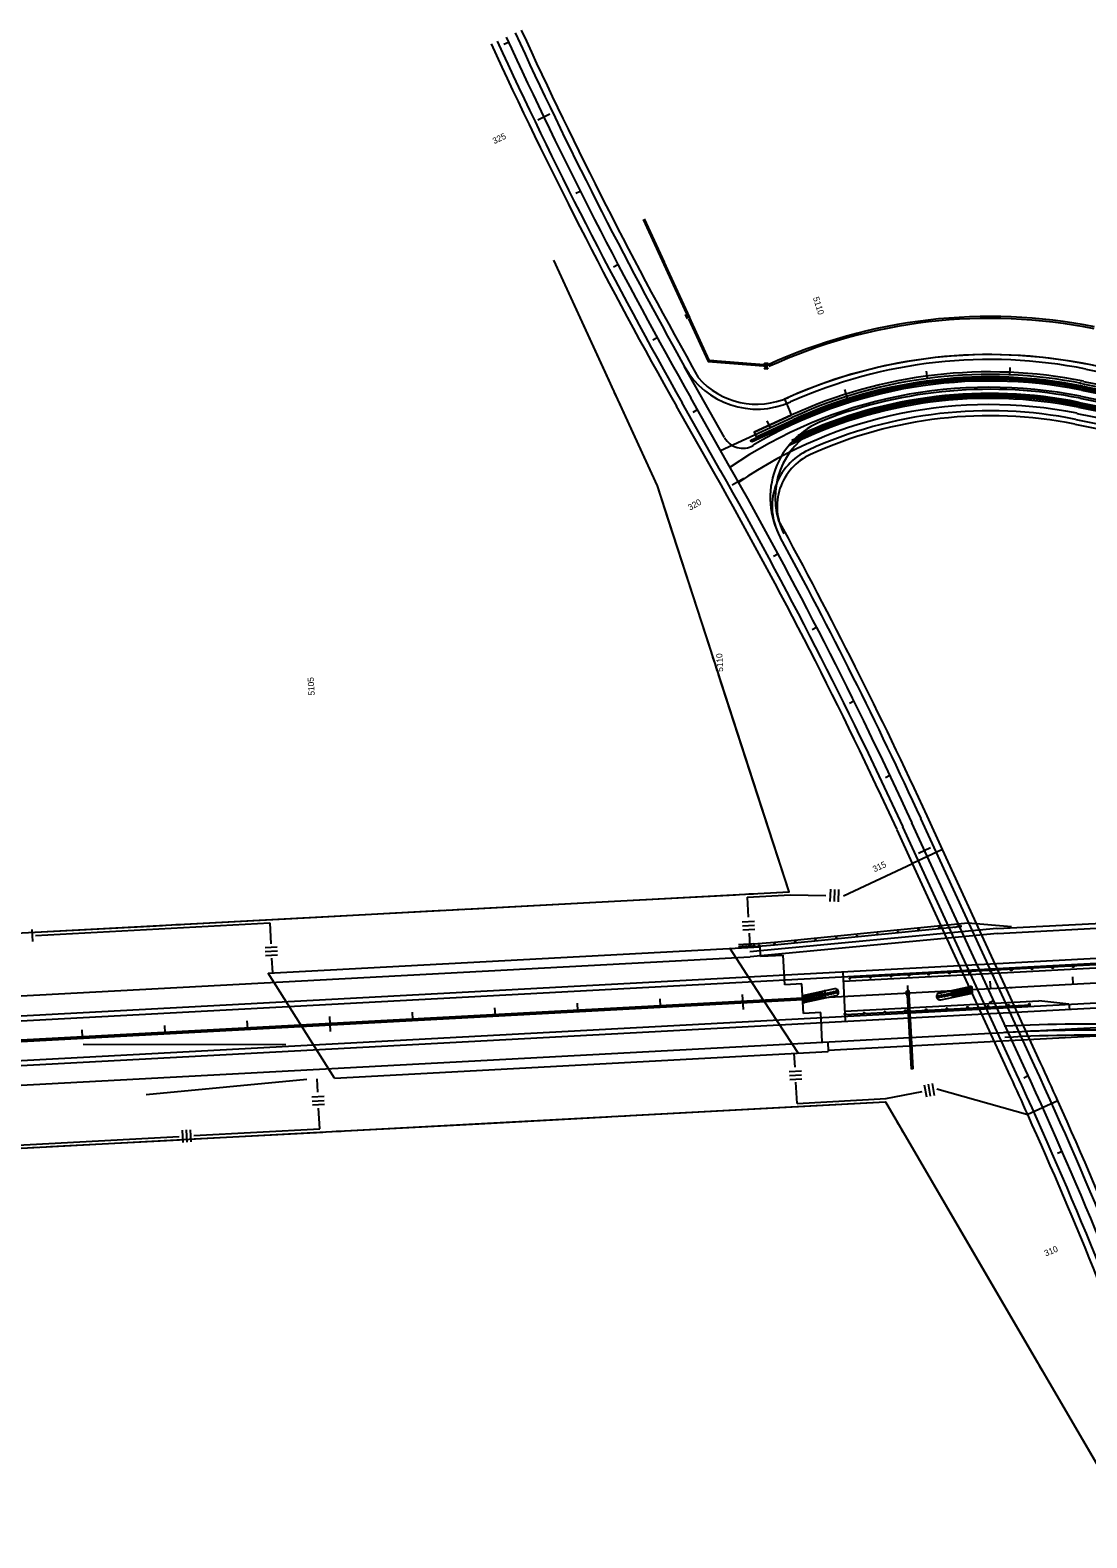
# Model space of a CAD drawing. Extents: x 192699 to 285914, y 194342 to 233219.
# Drawn here: x 260847 to 262125, y 207384 to 209208 of the extents above; entities that cross this region are included whole.
import ezdxf

# ---------------------------------------------------------------- set-up
doc = ezdxf.new("R2010")
doc.units = 0
for name, color, linetype in [('Barrier Wall', 7, 'Continuous'), ('BRIDGE', 7, 'Continuous'), ('CENT LINE', 7, 'Continuous'), ('CONCRETE', 7, 'Continuous'), ('CURVE DATA', 7, 'Continuous'), ('DRAINAGE', 7, 'Continuous'), ('GUARDRAIL', 7, 'Continuous'), ('HWY 149 STAGE 2A', 7, 'Continuous'), ('R-W - CofA', 7, 'Continuous'), ('R_Draft', 7, 'Continuous'), ('R_Proposed Guardrail', 7, 'Continuous'), ('ROAD', 7, 'Continuous'), ('SHOULDER', 7, 'Continuous'), ('STATIONING1', 7, 'Continuous'), ('STATIONING2', 7, 'Continuous')]:
    doc.layers.add(name, color=color, linetype=linetype)

msp = doc.modelspace()

# ---------------------------------------------------------------- linework, layer by layer
at = {"layer": 'Barrier Wall'}
for p, q in [((262033.5, 208050.7), (262033.6, 208048.7)), ((260785.3, 207983.8), (261781.6, 208037.2)), ((260785.4, 207981.8), (261781.7, 208035.2))]:
    msp.add_line(p, q, dxfattribs=at)
at = {"layer": 'BRIDGE'}
for p, q in [((261950.8, 208216.5), (261914.4, 208199.8)), ((262069.3, 207958.7), (261950.8, 208216.5)), ((262033, 207942), (261914.4, 208199.8)), ((261734.8, 208033.7), (261693.5, 208097.2)), ((261730.6, 208087.5), (261730, 208099.1)), ((261730.6, 208087.5), (261758, 208089)), ((261760, 208053.1), (261758, 208089)), ((261780.7, 208054.2), (261760, 208053.1)), ((261782.6, 208018.2), (261780.7, 208054.2)), ((261734.8, 208033.7), (261776.2, 207970.2)), ((261803.4, 208019.3), (261782.6, 208018.2)), ((261805.3, 207983.4), (261803.4, 208019.3)), ((261812, 207983.8), (261812.6, 207972.2)), ((262090.3, 207912.5), (262053.8, 207896.1))]:
    msp.add_line(p, q, dxfattribs=at)
for radius, start, end in [(5749.6, 24.18004, 24.68573), (5709.6, 24.18, 24.6857)]:
    msp.add_arc((256845.2, 205557.4), radius, start, end, dxfattribs=at)
at = {"layer": 'CENT LINE'}
for p, q in [((262120.6, 208780), (262555.5, 208692.6)), ((261692.8, 208680.7), (261646.3, 208762.8)), ((261682.2, 208699.4), (261768.9, 208739.1)), ((260415, 207963), (266337.2, 208280.3)), ((262051.1, 207950.3), (261913.8, 208249))]:
    msp.add_line(p, q, dxfattribs=at)
for centre, radius, start, end in [((266631.2, 211587.5), 5729.6, 204.63334, 209.53776), ((262007.7, 208218.3), 573, 78.6332, 114.6332), ((256707.9, 205856.1), 5729.6, 24.68573, 29.53776), ((256845.2, 205557.4), 5729.6, 19.85545, 24.68573)]:
    msp.add_arc(centre, radius, start, end, dxfattribs=at)
at = {"layer": 'CONCRETE'}
msp.add_line((261722.9, 208721.3), (261725.4, 208715.9), dxfattribs=at)
at = {"layer": 'CURVE DATA'}
msp.add_line((261040.9, 207877.7), (261041.7, 207862.9), dxfattribs=at)
at = {"layer": 'DRAINAGE'}
for p, q in [((261907.9, 208041), (261912.7, 207951.1)), ((261909.9, 208041.1), (261914.7, 207951.2))]:
    msp.add_line(p, q, dxfattribs=at)
msp.add_lwpolyline([(261906.9, 208040.9), (261910.9, 208041.1), (261910.6, 208045.1), (261906.6, 208044.9)], close=True, dxfattribs=at)
msp.add_lwpolyline([(261914.7, 207951.2), (261912.7, 207951.1)], dxfattribs=at)
at = {"layer": 'GUARDRAIL'}
for p, q in [((261156.4, 207980.4), (260911.4, 207980.6)), ((261181.8, 207938.3), (260987.6, 207919.9))]:
    msp.add_line(p, q, dxfattribs=at)
at = {"layer": 'HWY 149 STAGE 2A'}
for p, q in [((261687.2, 208714.8), (261638.8, 208800.5)), ((261645.7, 208804.4), (261645.7, 208804.4)), ((262119, 208772.2), (262553.9, 208684.7)), ((262119.4, 208774.1), (262554.3, 208686.7)), ((262119.8, 208776.1), (262554.7, 208688.7)), ((262115.3, 208753.5), (262550.1, 208666.1)), ((262115.7, 208755.5), (262550.5, 208668.1)), ((262116.1, 208757.5), (262550.9, 208670)), ((262117.5, 208764.8), (262552.4, 208677.4)), ((261718.8, 208711.7), (261770.6, 208735.5)), ((262111.9, 208736.9), (262546.8, 208649.4)), ((262113.4, 208744.2), (262548.3, 208656.8)), ((262114.9, 208751.6), (262549.7, 208664.2)), ((261719.6, 208709.9), (261771.4, 208733.7)), ((262110.7, 208731), (262545.6, 208643.6)), ((261719.6, 208709.9), (261718.6, 208711.7)), ((261768.7, 208711.4), (261769.5, 208709.6))]:
    msp.add_line(p, q, dxfattribs=at)
msp.add_lwpolyline([(262173.6, 208793.8), (262119.9, 208804.7), (262105.5, 208807.2), (262072.4, 208811.6), (262042.1, 208814.3), (262009.6, 208815.5), (261989.3, 208815.1), (261961.1, 208813.5), (261942.3, 208811.6), (261908.6, 208807), (261880.3, 208801.7), (261861.2, 208797), (261832.9, 208789.3), (261821.1, 208785.5), (261800.8, 208778.2), (261770.5, 208766.2), (261759.5, 208761.4), (261761.9, 208755.9), (261765.9, 208746.6), (261767.6, 208741.8), (261722.9, 208721.3), (261725.4, 208715.9), (261770.1, 208736.4), (261775.9, 208738.9), (261785.6, 208743.2), (261799, 208748.7), (261810.8, 208753.2), (261821.3, 208756.9), (261834.8, 208761.3), (261848.5, 208765.6), (261864.5, 208769.9), (261879.8, 208773.8), (261893.6, 208776.7), (261910.7, 208779.9), (261928.7, 208782.8), (261945.8, 208784.8), (261941.8, 208784.4), (261954.4, 208785.7), (261965.3, 208786.6), (261975.4, 208787.3), (261987, 208787.8), (261997.6, 208788.1), (262014.8, 208788.3), (262031.2, 208787.8), (262049.2, 208786.7), (262064.1, 208785.4), (262080.1, 208783.6), (262091.9, 208781.9), (262103.7, 208780.1), (262115.1, 208778), (262122.5, 208776.5), (262135.6, 208773.9)], dxfattribs=at)
for centre, radius, start, end in [((262007.7, 208218.3), 557.5, 78.6332, 124.2678), ((262007.7, 208218.3), 565, 78.6332, 120.4168), ((262007.7, 208218.3), 569, 78.6332, 114.6294), ((262007.7, 208218.3), 567, 78.6332, 114.6294), ((262007.7, 208218.3), 536.5, 78.6332, 124.4584), ((262007.7, 208218.3), 544, 78.6332, 116.5713), ((262007.7, 208218.3), 548, 78.6332, 115.8603), ((262007.7, 208218.3), 546, 78.6332, 115.8603), ((262007.7, 208218.3), 550, 78.6332, 114.8952), ((262007.7, 208218.3), 529, 78.6332, 114.473), ((262007.7, 208218.3), 523, 78.6332, 114.473), ((261709, 208727), 25, 209.4225, 300.4168), ((261819.6, 208631.5), 75, 114.473, 208.4995), ((261819.6, 208631.5), 69, 114.473, 208.4995), ((262127.4, 206095.6), 1909.9, 82.9209, 93.0665), ((262127.4, 206095.6), 1902.4, 82.9209, 93.0665), ((262127.4, 206095.6), 1896.4, 82.9209, 93.0665)]:
    msp.add_arc(centre, radius, start, end, dxfattribs=at)
at = {"layer": 'R-W - CofA'}
for p, q in [((261589.9, 208979.3), (261668.3, 208808.5)), ((261605.9, 208656.6), (261480.8, 208929.3)), ((261644, 208864.5), (261639, 208862.2)), ((261644.7, 208862.9), (261639.8, 208860.6)), ((261645.5, 208861.2), (261640.5, 208858.9)), ((261735, 208797.9), (261737.4, 208801.4)), ((261739.3, 208797.6), (261735, 208797.9)), ((261737.4, 208801.4), (261735.6, 208805.3)), ((261735.6, 208805.3), (261739.9, 208805)), ((261739.9, 208805), (261737.4, 208801.4)), ((261737.4, 208801.4), (261739.3, 208797.6)), ((261714.4, 208158.9), (261715.7, 208134.6)), ((261815.2, 208168.5), (261814.6, 208153.9)), ((261820.1, 208168.3), (261819.5, 208153.7)), ((261825, 208168.1), (261824.4, 208153.5)), ((260849.3, 208119.9), (260850, 208105.2)), ((261137, 208127.9), (261138.4, 208102.4)), ((261708.6, 208129.2), (261723.2, 208130)), ((261708.9, 208124.3), (261723.5, 208125.1)), ((261709.1, 208119.4), (261723.8, 208120.2)), ((261716.7, 208115.4), (261717.6, 208098.5)), ((261131.3, 208098.2), (261145.9, 208099)), ((261131.5, 208093.4), (261146.2, 208094.2)), ((261131.8, 208088.5), (261146.4, 208089.3)), ((261139.3, 208085), (261140.3, 208067.5)), ((261772.4, 207953.5), (261771.5, 207970)), ((261195, 207923.3), (261194.2, 207939.1)), ((261765.4, 207948.3), (261780, 207949)), ((261765.6, 207943.4), (261780.3, 207944.2)), ((261765.9, 207938.5), (261780.5, 207939.3)), ((261774.8, 207909.6), (261773.4, 207935.3)), ((261933.5, 207932.6), (261936, 207918.2)), ((261938.3, 207933.5), (261940.8, 207919)), ((261188, 207917.3), (261202.7, 207918.1)), ((261928.7, 207931.8), (261931.2, 207917.3)), ((261188.3, 207912.4), (261202.9, 207913.2)), ((261188.6, 207907.6), (261203.2, 207908.4)), ((261197.4, 207878.7), (261196.1, 207903.8)), ((261031.1, 207877.2), (261031.9, 207862.4)), ((261036, 207877.4), (261036.8, 207862.6))]:
    msp.add_line(p, q, dxfattribs=at)
for points in [[(261588.6, 208978.7), (261640.9, 208864.7)], [(261589.9, 208979.3), (261614, 208926.9)], [(261547.5, 208783.8), (261480.8, 208929.3)], [(261614.7, 208925.2), (261615.7, 208923.2)], [(261616.4, 208921.5), (261617.4, 208919.5)], [(261618.1, 208917.8), (261642.2, 208865.3)], [(261643.6, 208858.7), (261667.3, 208807.1), (261739.6, 208801.3)], [(261644.9, 208859.3), (261668.3, 208808.5), (261670, 208808.3)], [(261668.3, 208808.5), (261739.7, 208802.7)], [(261671.9, 208808.2), (261674.1, 208808)], [(261675.9, 208807.8), (261678.2, 208807.7)], [(261680, 208807.5), (261739.7, 208802.7)], [(261552.1, 208773.9), (261549.6, 208779.3)], [(261556.6, 208764), (261554.2, 208769.4)], [(261618.6, 208617.5), (261605.9, 208656.6), (261558.7, 208759.5)], [(261765.1, 208165.5), (261605.9, 208656.6)], [(261671.6, 208454), (261618.6, 208617.5)], [(261674.9, 208443.6), (261673.1, 208449.3)], [(261678.3, 208433.2), (261676.5, 208438.9)], [(261727.4, 208281.7), (261679.8, 208428.5)], [(261727.3, 208163.5), (261765.1, 208165.5), (261727.4, 208281.7)], [(261830.9, 208160.5), (261914.4, 208199.8)], [(260415, 208093.2), (261765.1, 208165.5)], [(261374.8, 208144.6), (261546.5, 208153.8)], [(261546.4, 208153.8), (261700.5, 208162)], [(261705.5, 208162.3), (261711.4, 208162.6)], [(261714.4, 208158.9), (261766.9, 208161.7)], [(261716.4, 208162.9), (261722.3, 208163.2)], [(261766.9, 208161.7), (261809.8, 208160.9)], [(261034.2, 208126.3), (261194, 208134.9)], [(261194, 208134.9), (261348.1, 208143.2)], [(261353, 208143.4), (261359, 208143.7)], [(261363.9, 208144), (261369.9, 208144.3)], [(260853.3, 208116.7), (261007.4, 208124.9)], [(260853.5, 208112.8), (261137, 208127.9)], [(261012.4, 208125.2), (261018.3, 208125.5)], [(261023.3, 208125.8), (261029.2, 208126.1)], [(261774.8, 207909.6), (261882.4, 207915.4)], [(261882.3, 207915.4), (261926.2, 207923.8)], [(261943.9, 207927.2), (262053.8, 207896.1)], [(260415, 207832.8), (261881.6, 207911.4)], [(261572.6, 207894.8), (261775, 207905.7)], [(261775, 207905.7), (261881.6, 207911.4), (261891.8, 207893.9)], [(261881.6, 207911.4), (262189.4, 207384)], [(261045.3, 207870.5), (261197.4, 207878.7)], [(261228.2, 207876.4), (261389.8, 207885)], [(261389.8, 207885), (261545.5, 207893.4)], [(261550.5, 207893.6), (261556.5, 207894)], [(261561.5, 207894.2), (261567.6, 207894.5)], [(261894.3, 207889.6), (261897.3, 207884.4)], [(261899.9, 207880.1), (261902.9, 207874.9)], [(260689, 207851.4), (261027.5, 207869.6)], [(260872, 207857.3), (261027.7, 207865.6)], [(261045.5, 207866.6), (261201.2, 207874.9)], [(261206.2, 207875.2), (261212.2, 207875.5)], [(261217.2, 207875.8), (261223.2, 207876.1)], [(261905.4, 207870.6), (261987, 207730.8)], [(260850, 207856.1), (260856, 207856.4)], [(260861, 207856.7), (260867, 207857)], [(261987, 207730.8), (262065.6, 207596.2)], [(262068.1, 207591.8), (262071.2, 207586.6)], [(262073.7, 207582.3), (262076.7, 207577.1)], [(262079.3, 207572.8), (262157.9, 207438.1)]]:
    msp.add_lwpolyline(points, dxfattribs=at)
for radius in [643, 640.7]:
    msp.add_arc((262007.7, 208218.3), radius, 78.6332, 114.6332, dxfattribs=at)
at = {"layer": 'R_Draft'}
for p, q in [((261819.9, 208048), (261781.5, 208039.8)), ((261946.9, 208043), (261984.3, 208051)), ((261948.6, 208034.7), (261987, 208042.9)), ((261987, 208042.9), (261986.7, 208049.2)), ((261781.5, 208039.8), (261781.8, 208033.6)), ((261821.7, 208039.7), (261784.2, 208031.7))]:
    msp.add_line(p, q, dxfattribs=at)
for centre in [(261797.9, 208040.9), (261801.3, 208041.6), (261804.8, 208042.4), (261808.6, 208041.3), (261812, 208042), (261815.5, 208042.7), (261818.9, 208043.5), (261822.3, 208044.2), (261956.5, 208040.7), (261959.9, 208041.5), (261963, 208044), (261966.4, 208044.8), (261967.2, 208041.1), (261969.8, 208045.5), (261970.6, 208041.8), (261973.3, 208046.2), (261974, 208042.6), (261976.7, 208047), (261977.5, 208043.3), (261980.1, 208047.7), (261980.9, 208044), (261983.6, 208048.4), (261984.3, 208044.8), (261784.2, 208038), (261785, 208034.3), (261787.6, 208038.7), (261788.4, 208035), (261791, 208039.4), (261791.8, 208035.8), (261794.5, 208040.2), (261795.3, 208036.5), (261798.7, 208037.2), (261802.1, 208038), (261805.5, 208038.7), (261946.2, 208038.5), (261949.6, 208039.3), (261953.1, 208040), (261963.7, 208040.4)]:
    msp.add_circle(centre, 1.38, dxfattribs=at)
for centre, radius, start, end in [((261820.8, 208043.9), 4.25, 282.0481, 102.0481), ((261947.7, 208038.9), 4.25, 102.0481, 282.0481), ((261984.7, 208049.1), 2, 2.5857, 102.0481), ((261783.8, 208033.7), 2, 182.5857, 282.0481)]:
    msp.add_arc(centre, radius, start, end, dxfattribs=at)
at = {"layer": 'R_Proposed Guardrail'}
for p, q in [((261722.9, 208721.3), (261767.6, 208741.8)), ((261725.4, 208715.9), (261770.1, 208736.4)), ((261747.4, 208104.6), (261871.8, 208117)), ((261747.7, 208101.2), (261921.9, 208118.5)), ((261871.8, 208117), (261981.3, 208127.9)), ((261921.9, 208118.5), (261971.7, 208123.4)), ((261973.3, 208124.6), (261971.7, 208123.4)), ((261973.5, 208122.6), (261971.7, 208123.4)), ((261973.5, 208122.6), (261973.3, 208124.6)), ((261981.3, 208127.9), (262034, 208123.3)), ((261722.5, 208102.7), (261703.8, 208101.2)), ((261722.8, 208099.2), (261704.1, 208097.7)), ((261722.5, 208102.7), (261747.5, 208104.6)), ((261722.8, 208099.2), (261747.7, 208101.2)), ((262410.4, 208087.9), (261830.6, 208056.9)), ((262387.8, 208090.7), (261838.6, 208061.3)), ((261982.5, 208069), (261982.7, 208065)), ((261982.5, 208069), (261982.7, 208065)), ((261832.6, 208020.9), (262067.2, 208033.5)), ((261832.8, 208016.9), (262057.4, 208028.9)), ((262103.7, 208029.4), (262067.2, 208033.5)), ((262103.7, 208029.4), (262104.2, 208023.5))]:
    msp.add_line(p, q, dxfattribs=at)
for centre in [(261872.1, 208114.3), (261897, 208116.7), (261921.9, 208119.2), (261946.7, 208121.7), (261705.6, 208098.6), (261707.2, 208098.7), (261708.7, 208098.8), (261710.3, 208098.9), (261711.8, 208099.1), (261713.4, 208099.2), (261716.5, 208099.4), (261719.6, 208099.7), (261722.7, 208099.9), (261729, 208100.4), (261747.7, 208101.9), (261772.6, 208104.4), (261797.4, 208106.9), (261822.3, 208109.3), (261847.2, 208111.8), (261838.7, 208060.6), (261863.6, 208061.9), (261888.7, 208063.2), (261910.1, 208064.4), (261934.1, 208065.6), (261959, 208067), (261984, 208068.3), (262009, 208069.7), (262033.9, 208071), (262058.9, 208072.3), (262083.9, 208073.7), (262108.8, 208075), (261930.9, 208022.9), (261955.9, 208024.3), (261980.9, 208025.6), (262005.8, 208027), (262030.8, 208028.3), (262055.8, 208029.6), (261832.8, 208017.7), (261856, 208018.9), (261881, 208020.3), (261906, 208021.6)]:
    msp.add_circle(centre, 0.75, dxfattribs=at)
at = {"layer": 'ROAD'}
for p, q in [((262124.1, 208797.7), (262559, 208710.2)), ((262120, 208777.1), (262554.9, 208689.6)), ((262121.2, 208782.9), (262556, 208695.5)), ((261682.3, 208674.8), (261635.8, 208756.9)), ((262117, 208762.4), (262551.9, 208674.9)), ((261767.8, 208741.9), (261767.6, 208741.8)), ((261770.1, 208736.4), (261770.1, 208736.4)), ((260415, 207993), (266337.2, 208310.3)), ((260415, 207932.9), (266337.2, 208250.2)), ((262040.2, 207945.3), (261902.9, 208244)), ((262062, 207955.3), (261924.7, 208254)), ((262017.1, 208114.9), (262591, 208145.7)), ((261134.9, 208067.2), (261730, 208099.1)), ((260415, 208017.1), (261718.2, 208086.9)), ((261830, 208068.8), (261833.2, 208008.9)), ((260415, 207908.9), (262173, 208003.1)), ((261215.2, 207940.2), (261812.6, 207972.2))]:
    msp.add_line(p, q, dxfattribs=at)
for points in [[(262017.1, 208114.9), (261718.2, 208086.9)], [(261215.2, 207940.2), (261134.9, 208067.2)]]:
    msp.add_lwpolyline(points, dxfattribs=at)
for centre, radius, start, end in [((266631.2, 211587.5), 5741.6, 204.63334, 209.53776), ((266631.2, 211587.5), 5717.6, 204.6333, 209.1722), ((262007.7, 208218.3), 591, 78.6332, 114.0444), ((261726.1, 208849.3), 100, 209.1722, 294.0444), ((262007.7, 208218.3), 576, 78.6332, 114.6332), ((262007.7, 208218.3), 570, 78.6332, 114.6332), ((262007.7, 208218.3), 555, 78.6332, 111.318), ((261842.3, 208642.1), 100, 111.318, 208.4853), ((256707.9, 205856.1), 5717.6, 24.6857, 29.5378), ((256707.9, 205856.1), 5741.6, 24.68573, 28.48527), ((256845.2, 205557.4), 5741.6, 19.85545, 24.68573), ((256845.2, 205557.4), 5717.6, 19.8555, 24.6857)]:
    msp.add_arc(centre, radius, start, end, dxfattribs=at)
at = {"layer": 'SHOULDER'}
for p, q in [((262115.9, 208756.5), (262550.7, 208669.1)), ((261675.4, 208670.9), (261628.9, 208753)), ((260415.3, 207987), (266337.5, 208304.3)), ((260414.7, 207938.9), (266336.9, 208256.2)), ((261950.8, 208216.5), (261932, 208257.3)), ((261914.4, 208199.8), (261895.7, 208240.6)), ((262016.8, 208120.9), (262590.7, 208151.7)), ((262016.6, 208120.9), (261717.6, 208092.9)), ((261812.5, 207973.8), (262296.6, 207999.7))]:
    msp.add_line(p, q, dxfattribs=at)
for centre, radius, start, end in [((266631.2, 211587.5), 5749.6, 204.63334, 209.53776), ((266631.2, 211587.5), 5709.6, 204.6333, 209.3673), ((262007.7, 208218.3), 597, 78.6332, 114.0444), ((261726.1, 208849.3), 94, 221.1104, 294.0444), ((262007.7, 208218.3), 549, 78.6332, 111.318), ((261842.3, 208642.1), 94, 111.318, 196.74), ((256707.9, 205856.1), 5709.6, 24.6857, 29.5378), ((256707.9, 205856.1), 5749.6, 24.68573, 28.67595), ((256845.2, 205557.4), 5709.6, 19.8555, 24.18), ((256845.2, 205557.4), 5749.6, 19.85545, 24.18004)]:
    msp.add_arc(centre, radius, start, end, dxfattribs=at)
at = {"layer": 'STATIONING1'}
for points in [[(262108, 208062.7), (262108.5, 208053.7)], [(261808.4, 208046.7), (261808.9, 208037.7)], [(261908.3, 208052), (261908.7, 208043)], [(262008.1, 208057.4), (262008.6, 208048.4)], [(261409, 208025.3), (261409.5, 208016.3)], [(261508.8, 208030.6), (261509.3, 208021.6)], [(261608.7, 208036), (261609.2, 208027)], [(261708.6, 208041.3), (261709.5, 208023.3)], [(261109.4, 208009.2), (261109.9, 208000.2)], [(261209.3, 208014.6), (261210.2, 207996.6)], [(261309.1, 208019.9), (261309.6, 208010.9)], [(260909.7, 207998.5), (260910.2, 207989.5)], [(261009.6, 208003.9), (261010, 207994.9)]]:
    msp.add_lwpolyline(points, dxfattribs=at)
at = {"layer": 'STATIONING2'}
for points in [[(261420.3, 209190.8), (261425.8, 209193.3)], [(261461.2, 209099.4), (261475.6, 209106.3)], [(261507.2, 209010.4), (261512.5, 209013.1)], [(261552.9, 208921.4), (261558.2, 208924.2)], [(261600.2, 208833.2), (261605.5, 208836.1)], [(261931, 208795.2), (261932.2, 208786.2)], [(262032.3, 208799.7), (262031.9, 208790.7)], [(262032.3, 208799.7), (262031.9, 208790.7)], [(261832, 208773.1), (261837.4, 208755.9)], [(261649, 208745.8), (261654.2, 208748.8)], [(261738.4, 208735), (261742.1, 208726.8)], [(261696.5, 208657.8), (261710.5, 208665.7)], [(261746.4, 208571.3), (261751.7, 208574.1)], [(261793, 208482.9), (261798.4, 208485.7)], [(261838.1, 208393.8), (261843.5, 208396.4)], [(261881.6, 208303.9), (261887, 208306.4)], [(261921.9, 208212.4), (261936.4, 208219.1)], [(261965.4, 208122.3), (261970.9, 208124.8)], [(262007.2, 208031.5), (262012.7, 208034)], [(262049, 207940.6), (262054.4, 207943.1)], [(262089.8, 207849.4), (262095.3, 207851.8)]]:
    msp.add_lwpolyline(points, dxfattribs=at)

# ---------------------------------------------------------------- texts
at = {"layer": 'CURVE DATA'}
msp.add_text('C', height=7.5, rotation=348.6332, dxfattribs=at).set_placement((262115.7, 208777.2))
at = {"layer": 'STATIONING1'}
for s, p in [('5110', (261685.5, 208431.8)), ('5105', (261191.4, 208403))]:
    msp.add_text(s, height=7.5, rotation=93.0667, dxfattribs=at).set_placement(p)
at = {"layer": 'STATIONING2'}
for s, rotation, p in [('325', 25.6995, (261408.6, 209069.7)), ('5110', 287.5732, (261793.9, 208883.9)), ('320', 29.3196, (261645.4, 208626.4)), ('315', 24.6857, (261868.4, 208189)), ('310', 22.6067, (262075.7, 207724.3))]:
    msp.add_text(s, height=7.5, rotation=rotation, dxfattribs=at).set_placement(p)

doc.saveas('drawing.dxf')
